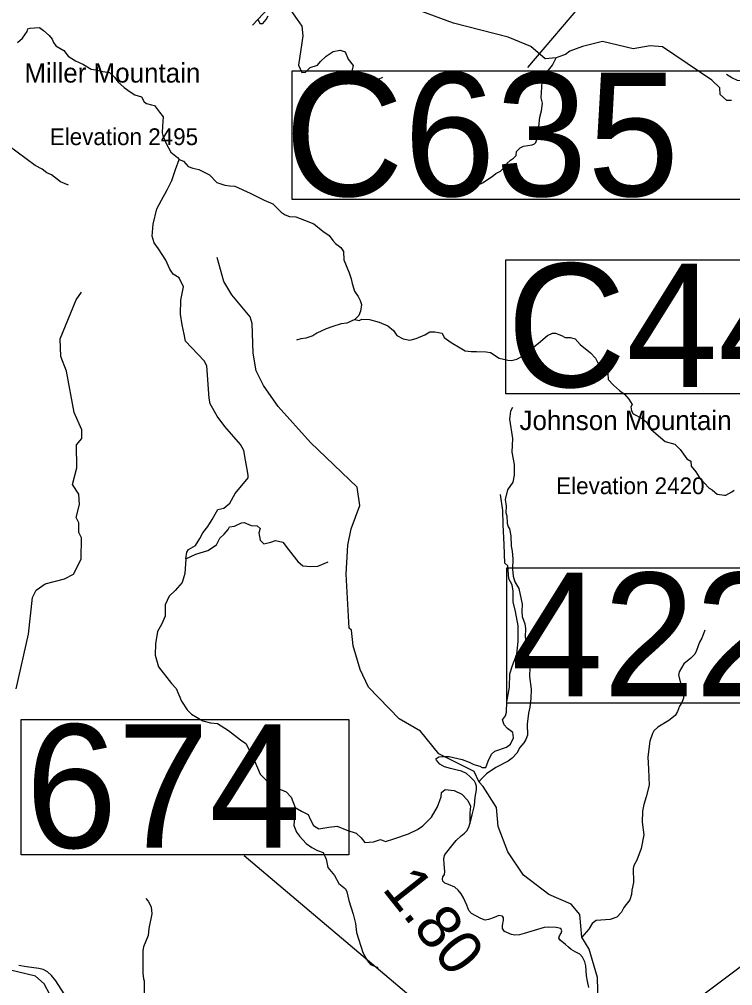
# Model space of a CAD drawing. Extents: x 1248224 to 1454986, y 825081 to 985870.
# Drawn here: x 1284414 to 1292500, y 880743 to 891703 of the extents above; entities that cross this region are included whole.
import ezdxf

# ---------------------------------------------------------------- set-up
doc = ezdxf.new("R2010")
doc.units = 0
for name, color, linetype in [('Exist Geographical Mountain Summit Elevation Number Label', 7, 'Continuous'), ('Exist Geographical Mountain Summit Label', 7, 'Continuous'), ('Exist Hydrographic Creek Single Shore', 7, 'Continuous'), ('Exist Hydrographic Misc Water Feature', 7, 'Continuous'), ('Exist Road Non-System Type 51', 7, 'Continuous'), ('Exist Road Primary US Structure Culvert Number Label', 7, 'Continuous'), ('Exist Road Secondary Mileage Hundredths English Label', 7, 'Continuous'), ('Exist Road Secondary Structure Culvert Number Label', 7, 'Continuous'), ('Exist Road Secondary Structure Standard Bridge Number Label', 7, 'Continuous'), ('Exist Road Secondary Type 51 Attributed', 7, 'Continuous')]:
    doc.layers.add(name, color=color, linetype=linetype)

msp = doc.modelspace()

# ---------------------------------------------------------------- linework, layer by layer
at = {"layer": 'Exist Hydrographic Creek Single Shore'}
for points in [[(1290519, 891273), (1290501, 891266), (1290376, 891257), (1290213, 891395), (1289957, 891502), (1289334, 891659), (1288691, 891898), (1288500, 891929), (1288173, 891896), (1287582, 891894), (1287498, 891922), (1287298, 891894), (1287057, 891639)], [(1290977, 880537), (1290967, 880836), (1290875, 881156), (1290791, 881295), (1290768, 881549), (1290671, 881669), (1290415, 881776), (1290129, 881998), (1289952, 882261), (1289842, 882549), (1289822, 882766), (1289673, 883001), (1289627, 883052), (1289570, 883171), (1289170, 883373), (1288960, 883630), (1288721, 883769), (1288371, 884128), (1288276, 884330), (1288200, 884597), (1288179, 884775), (1288154, 884799), (1288120, 885410), (1288136, 885741), (1288174, 885924), (1288272, 886188), (1288244, 886399), (1287714, 886905), (1287349, 887313), (1287180, 887549), (1287100, 887718), (1287064, 887919), (1287055, 888254), (1287032, 888330), (1286821, 888578), (1286732, 888730), (1286657, 889004)], [(1285786, 879695), (1285754, 879739), (1285383, 879923), (1285146, 880102), (1284886, 880403), (1284695, 880764), (1284597, 880852), (1284299, 880923), (1283948, 880907), (1283420, 881148)]]:
    msp.add_lwpolyline(points, dxfattribs=at)
at = {"layer": 'Exist Hydrographic Misc Water Feature'}
for points in [[(1292488, 890783), (1292433, 890783), (1292359, 890850), (1292353, 890926), (1292263, 891013), (1291705, 891392), (1291564, 891404), (1291371, 891369), (1291023, 891451), (1290797, 891397), (1290654, 891343), (1290604, 891304), (1290519, 891273)], [(1288969, 889927), (1288997, 889918), (1289084, 889867), (1289147, 889841), (1289375, 889809), (1289527, 889813), (1289607, 889823), (1289664, 889848), (1289774, 889922), (1289814, 889956), (1289867, 889981), (1289925, 890043), (1289939, 890068), (1289980, 890106), (1290017, 890129), (1290046, 890159), (1290051, 890203), (1290092, 890246), (1290128, 890265), (1290229, 890279), (1290253, 890292), (1290269, 890307), (1290293, 890375), (1290315, 890595), (1290334, 890666), (1290344, 890752), (1290330, 890812), (1290340, 890996), (1290366, 891072), (1290459, 891183), (1290501, 891266)], [(1284970, 889824), (1284879, 889860), (1284778, 889938), (1284727, 889963), (1284672, 890004), (1284593, 890047), (1284288, 890272)], [(1284377, 884109), (1284517, 884730), (1284561, 885146), (1284604, 885228), (1284706, 885301), (1284924, 885356), (1285026, 885409), (1285113, 885582), (1285119, 885824), (1285087, 885884), (1285089, 885993), (1285058, 886052), (1285095, 886199), (1285089, 886318), (1285016, 886427), (1285064, 886617), (1285062, 886876), (1285121, 886950), (1285124, 887049), (1285036, 887244), (1284949, 887712), (1284885, 887881), (1284875, 888081), (1285059, 888521), (1285120, 888608)], [(1290005, 887300), (1289980, 887260), (1289970, 887168), (1290003, 886948), (1289997, 886796), (1290022, 886653), (1290025, 886533), (1290007, 886453), (1289949, 886367), (1289920, 886258), (1289934, 886181), (1289928, 886105), (1289939, 886073), (1289943, 885989), (1289954, 885948), (1289970, 885923), (1289984, 885844), (1289989, 885727), (1290002, 885671), (1290007, 885583), (1290004, 885466), (1290012, 885387), (1290031, 885325), (1290077, 885248), (1290115, 885072), (1290109, 884986), (1290115, 884930), (1290143, 884849), (1290150, 884796), (1290148, 884696), (1290164, 884608), (1290170, 884536), (1290196, 884443), (1290201, 884355), (1290197, 884251), (1290217, 884106), (1290213, 884001), (1290202, 883901), (1290185, 883833), (1290172, 883709), (1290173, 883585), (1290157, 883535), (1290132, 883496), (1290087, 883445), (1290053, 883382), (1290000, 883323), (1289955, 883290), (1289815, 883217), (1289709, 883146), (1289635, 883072), (1289627, 883052)], [(1292183, 884774), (1292149, 884683), (1292124, 884640), (1292091, 884546), (1292070, 884503), (1292025, 884457), (1291947, 884394), (1291895, 884302), (1291886, 884266), (1291941, 884056), (1291942, 884004), (1291925, 883956), (1291896, 883914), (1291874, 883854), (1291849, 883809), (1291778, 883750), (1291652, 883675), (1291607, 883632), (1291590, 883604), (1291560, 883517), (1291537, 883337), (1291548, 883199), (1291552, 883019), (1291518, 882884), (1291492, 882800), (1291478, 882723), (1291473, 882598), (1291494, 882454), (1291464, 882299), (1291413, 882166), (1291381, 882107), (1291372, 882071), (1291376, 881915), (1291356, 881827), (1291355, 881779), (1291333, 881717), (1291267, 881631), (1291240, 881579), (1291187, 881521), (1291110, 881493), (1290953, 881481), (1290909, 881447), (1290871, 881384), (1290791, 881295)], [(1285848, 881734), (1285875, 881701), (1285910, 881636), (1285916, 881557), (1285882, 881393), (1285876, 881313), (1285822, 881184), (1285813, 881141), (1285813, 880884), (1285820, 880820), (1285827, 880800), (1285830, 880683), (1285825, 880632), (1285782, 880499), (1285762, 880416), (1285762, 880263), (1285733, 880134), (1285718, 880006), (1285720, 879870), (1285786, 879695)]]:
    msp.add_lwpolyline(points, dxfattribs=at)
at = {"layer": 'Exist Road Non-System Type 51'}
for points in [[(1287119, 891706), (1287140, 891655), (1287174, 891655), (1287212, 891701), (1287233, 891744)], [(1287491, 891803), (1287563, 891701), (1287618, 891625), (1287626, 891515), (1287613, 891410), (1287592, 891287), (1287580, 891185), (1287618, 891101), (1287656, 891105), (1287711, 891156), (1287795, 891185), (1287829, 891224), (1287892, 891287), (1287973, 891338), (1288049, 891355), (1288108, 891333), (1288142, 891253), (1288197, 891181), (1288184, 891114), (1288214, 891020), (1288328, 890999), (1288484, 891025), (1288535, 891046)], [(1284392, 891440), (1284451, 891488), (1284501, 891567), (1284510, 891594), (1284536, 891603), (1284586, 891606), (1284642, 891612), (1284687, 891576), (1284752, 891520), (1284784, 891479), (1284802, 891440), (1284828, 891402), (1284917, 891349), (1284967, 891284), (1285050, 891231), (1285141, 891192), (1285227, 891139), (1285280, 891130), (1285360, 891112), (1285437, 891101), (1285491, 891049), (1285532, 890995), (1285603, 890930), (1285671, 890880), (1285724, 890848), (1285798, 890824), (1285828, 890768), (1285854, 890747), (1285913, 890732), (1285946, 890727), (1286002, 890650), (1286043, 890599), (1286037, 890490), (1286034, 890416), (1286040, 890387), (1286076, 890304), (1286132, 890195), (1286205, 890137), (1286226, 890114)], [(1294045, 890498), (1293959, 890564), (1293809, 890665), (1293746, 890717), (1293669, 890757), (1293519, 890827), (1293453, 890878), (1293395, 890900), (1293340, 890918), (1293263, 890947), (1293135, 890962), (1293036, 890966), (1292827, 890977), (1292714, 890984), (1292644, 890999), (1292556, 891010), (1292490, 891039), (1292432, 891076)], [(1286302, 885584), (1286311, 885661), (1286332, 885690), (1286410, 885736), (1286459, 885814), (1286492, 885880), (1286550, 885950), (1286599, 886032), (1286649, 886119), (1286665, 886143), (1286731, 886160), (1286801, 886217), (1286859, 886325), (1287007, 886502), (1287006, 886533), (1286994, 886619), (1286978, 886702), (1286957, 886813), (1286920, 886883), (1286743, 887085), (1286656, 887204), (1286578, 887344), (1286566, 887406), (1286541, 887773), (1286509, 887832), (1286299, 888054), (1286283, 888132), (1286258, 888239), (1286242, 888359), (1286246, 888520), (1286274, 888668), (1286225, 888771), (1286159, 888812), (1286118, 888870), (1286073, 888973), (1285990, 889100), (1285941, 889170), (1285920, 889245), (1285929, 889382), (1285974, 889555), (1286024, 889654), (1286090, 889769), (1286143, 889877), (1286184, 890000), (1286226, 890114)], [(1286226, 890114), (1286273, 890093), (1286326, 890034), (1286382, 890016), (1286450, 889999), (1286530, 889960), (1286568, 889939), (1286654, 889854), (1286743, 889824), (1286799, 889815), (1286855, 889812), (1287029, 889730), (1287135, 889679), (1287188, 889653), (1287289, 889611), (1287382, 889518), (1287426, 889486), (1287476, 889468), (1287547, 889465), (1287647, 889427), (1287754, 889385), (1287854, 889300), (1287925, 889252), (1287969, 889196), (1287999, 889161), (1288058, 889114), (1288087, 889072), (1288093, 888975), (1288152, 888827), (1288176, 888762), (1288188, 888706), (1288214, 888620), (1288253, 888561), (1288279, 888515), (1288291, 888470), (1288282, 888394), (1288261, 888346), (1288217, 888299)], [(1288217, 888299), (1288125, 888258), (1288063, 888249), (1287966, 888219), (1287892, 888193), (1287786, 888143), (1287739, 888113), (1287662, 888089), (1287603, 888078), (1287556, 888063)], [(1288217, 888299), (1288267, 888287), (1288297, 888302), (1288382, 888299), (1288494, 888270), (1288592, 888228), (1288654, 888175), (1288692, 888119), (1288766, 888078), (1288840, 888063), (1288914, 888083), (1289011, 888125), (1289067, 888160), (1289123, 888160), (1289206, 888143), (1289230, 888095), (1289309, 888039), (1289413, 887977), (1289466, 887942), (1289537, 887936), (1289596, 887936), (1289705, 887933), (1289756, 887924), (1289854, 887862), (1289951, 887839), (1289993, 887833), (1290055, 887850), (1290102, 887877), (1290300, 888031), (1290400, 888116), (1290456, 888143), (1290492, 888143), (1290559, 888116), (1290601, 888096), (1290657, 888096), (1290713, 888081), (1290772, 888016), (1290887, 887921), (1290946, 887862), (1290985, 887785), (1291032, 887741), (1291085, 887688), (1291089, 887619), (1291148, 887554), (1291216, 887492), (1291275, 887453), (1291323, 887394), (1291361, 887335), (1291346, 887308), (1291355, 887264), (1291373, 887229), (1291476, 887178), (1291520, 887137), (1291574, 887054), (1291659, 886980), (1291736, 886915), (1291845, 886886), (1291907, 886824), (1291981, 886720), (1292025, 886691), (1292028, 886635), (1292081, 886570), (1292120, 886511), (1292176, 886446), (1292234, 886385), (1292269, 886367), (1292299, 886341), (1292326, 886317), (1292408, 886308), (1292423, 886305), (1292491, 886344), (1292517, 886364)], [(1289134, 883315), (1289170, 883337), (1289207, 883342), (1289286, 883342), (1289434, 883309), (1289512, 883280), (1289565, 883251), (1289635, 883234), (1289660, 883218), (1289701, 883218), (1289730, 883288), (1289767, 883370), (1289804, 883403), (1289936, 883449), (1289981, 883482), (1290014, 883556), (1290010, 883613), (1289948, 883659), (1289911, 883700), (1289891, 883758), (1289924, 883803), (1289936, 883844), (1289940, 883964), (1289969, 884128), (1289973, 884281), (1290006, 884376), (1290055, 884502), (1290067, 884646), (1290067, 884823), (1290038, 884988), (1290013, 885095), (1290013, 885218), (1290001, 885288), (1289964, 885358), (1289952, 885507), (1289919, 885536), (1289911, 885742), (1289898, 885973), (1289894, 886134), (1289869, 886315)], [(1286302, 885584), (1286413, 885637), (1286549, 885679), (1286648, 885745), (1286685, 885819), (1286734, 885864), (1286780, 885918), (1286796, 885946), (1286854, 885955), (1286932, 885992), (1286961, 885996), (1287043, 885963), (1287109, 885959), (1287142, 885930), (1287129, 885881), (1287142, 885798), (1287187, 885753), (1287265, 885773), (1287319, 885794), (1287401, 885773), (1287463, 885695), (1287516, 885625), (1287570, 885555), (1287628, 885506), (1287718, 885497), (1287796, 885502), (1287916, 885551)], [(1286302, 885584), (1286290, 885419), (1286261, 885316), (1286179, 885226), (1286113, 885160), (1286067, 885061), (1286067, 884933), (1286026, 884838), (1285981, 884760), (1285956, 884620), (1285952, 884492), (1285993, 884360), (1286137, 884171), (1286191, 884112), (1286253, 883972), (1286315, 883873), (1286364, 883824), (1286492, 883749), (1286582, 883725), (1286661, 883717), (1286784, 883638), (1286920, 883531), (1286982, 883490), (1287072, 883313), (1287142, 883144), (1287212, 883074), (1287319, 882987), (1287385, 882963), (1287439, 882942), (1287496, 882880), (1287542, 882765)], [(1287542, 882765), (1287614, 882722), (1287688, 882685), (1287713, 882623), (1287750, 882561), (1287808, 882524), (1287923, 882540), (1288018, 882553), (1288125, 882508), (1288232, 882475), (1288289, 882421), (1288330, 882367), (1288429, 882376), (1288507, 882400), (1288565, 882380), (1288660, 882409), (1288824, 882466), (1288927, 882516), (1288989, 882557), (1289088, 882656), (1289154, 882771), (1289195, 882886), (1289199, 882936), (1289240, 882969), (1289343, 882957), (1289429, 882915), (1289499, 882845), (1289528, 882779), (1289520, 882705), (1289519, 882578)], [(1287542, 882765), (1287533, 882656), (1287524, 882561), (1287557, 882483), (1287590, 882438), (1287664, 882355), (1287730, 882310), (1287792, 882277), (1287858, 882252), (1287891, 882178), (1287911, 882083), (1287985, 881993), (1288035, 881902), (1288113, 881840), (1288125, 881807), (1288150, 881708), (1288200, 881556), (1288224, 881449), (1288237, 881346), (1288307, 881119), (1288359, 881027), (1288396, 880982), (1288479, 880949)]]:
    msp.add_lwpolyline(points, dxfattribs=at)
at = {"layer": 'Exist Road Primary US Structure Culvert Number Label'}
msp.add_lwpolyline([(1289927, 888974), (1293908, 888974), (1293908, 887455), (1289927, 887455)], close=True, dxfattribs=at)
at = {"layer": 'Exist Road Secondary Structure Culvert Number Label'}
msp.add_line((1292289, 893645), (1290176, 891157), dxfattribs=at)
msp.add_lwpolyline([(1287508, 891120), (1292640, 891120), (1292640, 889661), (1287508, 889661)], close=True, dxfattribs=at)
at = {"layer": 'Exist Road Secondary Structure Standard Bridge Number Label'}
for p, q in [((1290948, 878846), (1286961, 882217)), ((1291258, 879965), (1292954, 881236))]:
    msp.add_line(p, q, dxfattribs=at)
for points in [[(1289940, 885483), (1293656, 885483), (1293656, 883947), (1289940, 883947)], [(1284433, 883764), (1288149, 883764), (1288149, 882228), (1284433, 882228)]]:
    msp.add_lwpolyline(points, close=True, dxfattribs=at)
at = {"layer": 'Exist Road Secondary Type 51 Attributed'}
for points in [[(1289216, 881927), (1289211, 881953), (1289213, 881978), (1289233, 882004), (1289239, 882040), (1289231, 882120), (1289226, 882182), (1289233, 882218), (1289243, 882239), (1289331, 882347), (1289364, 882390), (1289421, 882442), (1289460, 882472), (1289488, 882501), (1289511, 882542), (1289519, 882578), (1289549, 882681), (1289573, 882786), (1289583, 882881), (1289595, 882966), (1289598, 883005), (1289585, 883042), (1289573, 883064), (1289526, 883111), (1289482, 883151), (1289426, 883177), (1289377, 883188), (1289300, 883206), (1289234, 883224), (1289180, 883257), (1289144, 883301), (1289134, 883315)], [(1290870, 880723), (1290853, 880793), (1290844, 880856), (1290834, 880969), (1290824, 881015), (1290799, 881065), (1290767, 881101), (1290724, 881125), (1290670, 881155), (1290638, 881179), (1290606, 881211), (1290546, 881259), (1290531, 881282), (1290539, 881309), (1290557, 881339), (1290563, 881367), (1290552, 881391), (1290498, 881405), (1290414, 881408), (1290363, 881405), (1290137, 881336), (1290082, 881321), (1290031, 881318), (1289992, 881324), (1289915, 881357), (1289892, 881391), (1289890, 881427), (1289903, 881488), (1289903, 881511), (1289890, 881532), (1289851, 881539), (1289795, 881516), (1289732, 881494), (1289695, 881486), (1289644, 881504), (1289541, 881563), (1289509, 881597), (1289486, 881655), (1289450, 881740), (1289423, 881784), (1289387, 881825), (1289349, 881861), (1289278, 881892), (1289237, 881905), (1289216, 881927)], [(1284923, 880650), (1284828, 880798), (1284779, 880858), (1284732, 880902), (1284684, 880928), (1284633, 880939), (1284496, 880958), (1284407, 880972)]]:
    msp.add_lwpolyline(points, dxfattribs=at)

# ---------------------------------------------------------------- texts
at = {"layer": 'Exist Geographical Mountain Summit Elevation Number Label'}
for s, p in [('Elevation 2495', (1284759, 890277)), ('Elevation 2420', (1290500, 886318))]:
    msp.add_text(s, height=190, dxfattribs=at).set_placement(p)
at = {"layer": 'Exist Geographical Mountain Summit Label'}
for s, p in [('Miller Mountain', (1284471, 890986)), ('Johnson Mountain', (1290084, 887045))]:
    msp.add_text(s, height=220, dxfattribs=at).set_placement(p)
at = {"layer": 'Exist Road Primary US Structure Culvert Number Label'}
msp.add_text('C44', height=1400, dxfattribs=at).set_placement((1289940, 887534))
at = {"layer": 'Exist Road Secondary Mileage Hundredths English Label'}
msp.add_text('1.80', height=500, rotation=308.4174, dxfattribs=at).set_placement((1288517, 881840))
at = {"layer": 'Exist Road Secondary Structure Culvert Number Label'}
msp.add_text('C635', height=1400, dxfattribs=at).set_placement((1287419, 889699))
at = {"layer": 'Exist Road Secondary Structure Standard Bridge Number Label'}
for s, p in [('422', (1289990, 884026)), ('674', (1284483, 882307))]:
    msp.add_text(s, height=1400, dxfattribs=at).set_placement(p)

doc.saveas('drawing.dxf')
